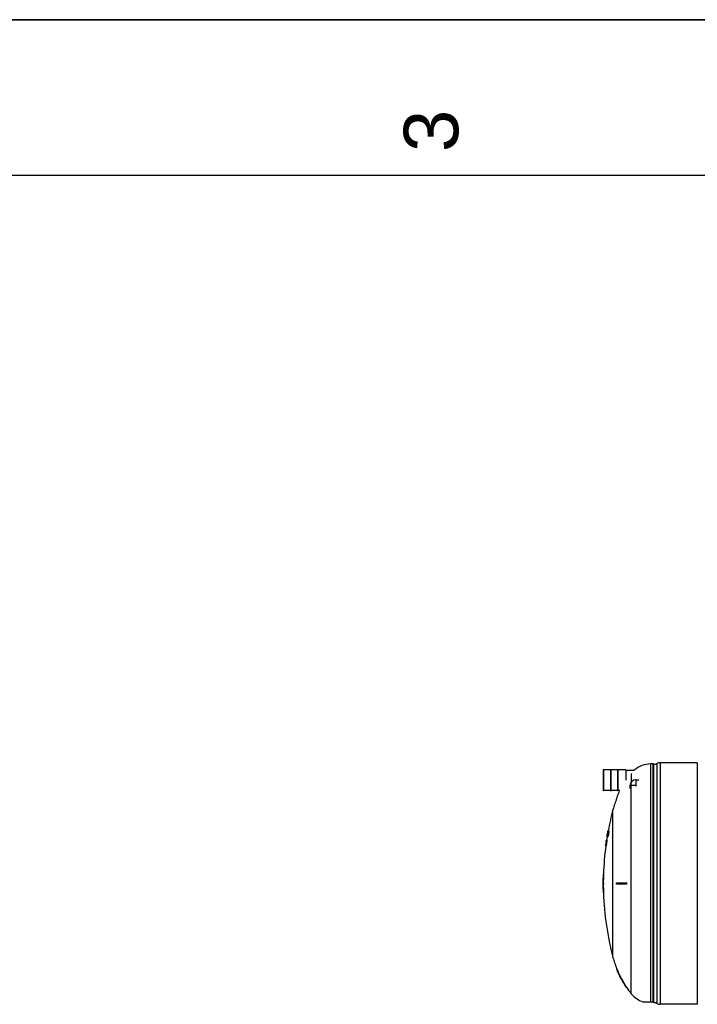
# Model space of a CAD drawing. Header units: millimetres. Extents: x 0 to 297, y 0 to 210.
# Tile 263 of 455: x 85 to 128, y 147 to 210. Entities that reach past the tile are written whole.
import ezdxf

# ---------------------------------------------------------------- set-up
doc = ezdxf.new("R2010")
doc.units = ezdxf.units.MM
doc.header["$LTSCALE"] = 16.335
doc.layers.get('0').update_dxf_attribs({"linetype": 'CONTINUOUS'})
doc.layers.add('AXES_REF', color=7, linetype='CONTINUOUS')
doc.layers.add('SURFACES', color=7, linetype='CONTINUOUS')
doc.styles.add('TEXTSTYLE_2', font='arial.ttf')

# ---------------------------------------------------------------- blocks, each defined once
blk = doc.blocks.new('MARGEA4_BL0', base_point=(148.514, 105.014))
at = {"color": 7, "linetype": 'Continuous'}
for p, q in [((297.014, 210.014), (0.014, 210.014)), ((287.014, 200.014), (10.014, 200.014))]:
    blk.add_line(p, q, dxfattribs=at)
at = {"color": 5, "linetype": 'Continuous', "style": 'TEXTSTYLE_2', "oblique": 0.00002}
blk.add_text('3', height=3.5, rotation=90, dxfattribs=at).set_placement((113.139, 201.514))

msp = doc.modelspace()

# ---------------------------------------------------------------- linework, layer by layer
at = {"color": 7, "linetype": 'Continuous'}
for p, q in [((0, 210), (297, 210)), ((125.701, 146.883), (125.701, 162.195)), ((125.895, 162.246), (125.895, 146.833)), ((128.489, 162.295), (126.112, 162.295)), ((128.489, 162.295), (128.489, 146.783)), ((122.453, 161.842), (122.453, 160.514)), ((122.945, 160.494), (122.945, 161.862)), ((122.945, 161.862), (122.961, 161.862)), ((122.961, 160.494), (122.961, 161.862)), ((123.385, 160.494), (123.385, 161.862)), ((123.385, 161.862), (123.401, 161.862)), ((123.401, 160.494), (123.401, 161.862)), ((123.893, 161.842), (123.893, 161.178)), ((123.893, 161.818), (124.441, 161.818)), ((124.177, 160.634), (124.177, 160.846)), ((124.533, 161.202), (124.745, 161.202)), ((122.945, 160.494), (122.961, 160.494)), ((123.298, 160.028), (123.294, 160.019)), ((123.298, 160.028), (123.294, 160.019)), ((123.32, 160.019), (123.294, 160.019)), ((123.385, 160.494), (123.401, 160.494)), ((122.679, 157.567), (122.678, 157.561)), ((122.686, 157.608), (122.679, 157.567)), ((122.68, 157.567), (122.684, 157.59)), ((122.681, 157.563), (122.68, 157.559)), ((122.704, 157.559), (122.68, 157.559)), ((122.682, 157.567), (122.681, 157.563)), ((122.685, 157.582), (122.682, 157.567)), ((122.685, 157.567), (122.682, 157.567)), ((122.684, 157.59), (122.688, 157.615)), ((122.691, 157.613), (122.685, 157.582)), ((122.688, 157.613), (122.687, 157.605)), ((122.692, 157.636), (122.688, 157.613)), ((122.697, 157.644), (122.691, 157.613)), ((122.696, 157.659), (122.692, 157.636)), ((122.698, 157.626), (122.692, 157.598)), ((122.692, 157.598), (122.71, 157.598)), ((122.7, 157.682), (122.696, 157.659)), ((122.703, 157.652), (122.697, 157.624)), ((122.699, 157.644), (122.697, 157.644)), ((122.708, 157.712), (122.703, 157.682)), ((122.707, 157.682), (122.703, 157.682)), ((122.709, 157.68), (122.703, 157.652)), ((122.72, 157.559), (122.706, 157.559)), ((122.707, 157.72), (122.708, 157.728)), ((122.713, 157.743), (122.708, 157.712)), ((122.708, 157.728), (122.71, 157.743)), ((122.714, 157.712), (122.708, 157.712)), ((122.715, 157.708), (122.709, 157.68)), ((122.71, 157.743), (122.711, 157.748)), ((122.715, 157.758), (122.713, 157.743)), ((122.72, 157.743), (122.713, 157.743)), ((122.722, 157.667), (122.713, 157.667)), ((122.716, 157.774), (122.715, 157.766)), ((122.716, 157.766), (122.715, 157.758)), ((122.723, 157.758), (122.715, 157.758)), ((122.721, 157.737), (122.715, 157.708)), ((122.721, 157.737), (122.715, 157.708)), ((122.719, 157.789), (122.716, 157.774)), ((122.727, 157.774), (122.716, 157.774)), ((122.725, 157.766), (122.716, 157.766)), ((122.723, 157.812), (122.719, 157.789)), ((122.73, 157.789), (122.719, 157.789)), ((122.72, 157.567), (122.721, 157.582)), ((122.721, 157.559), (122.72, 157.567)), ((122.727, 157.766), (122.721, 157.737)), ((122.721, 157.712), (122.729, 157.747)), ((122.721, 157.582), (122.722, 157.598)), ((122.722, 157.598), (122.725, 157.621)), ((122.736, 157.812), (122.723, 157.812)), ((122.729, 157.737), (122.724, 157.712)), ((122.724, 157.712), (122.73, 157.712)), ((122.725, 157.667), (122.724, 157.667)), ((122.725, 157.621), (122.728, 157.644)), ((122.729, 157.567), (122.725, 157.559)), ((122.75, 157.559), (122.725, 157.559)), ((122.73, 157.85), (122.726, 157.827)), ((122.736, 157.827), (122.726, 157.827)), ((122.732, 157.789), (122.727, 157.766)), ((122.733, 157.766), (122.727, 157.766)), ((122.729, 157.628), (122.727, 157.613)), ((122.727, 157.613), (122.727, 157.605)), ((122.738, 157.613), (122.727, 157.613)), ((122.727, 157.605), (122.728, 157.599)), ((122.738, 157.605), (122.727, 157.605)), ((122.75, 157.667), (122.728, 157.667)), ((122.728, 157.599), (122.728, 157.598)), ((122.728, 157.598), (122.731, 157.598)), ((122.729, 157.747), (122.736, 157.781)), ((122.735, 157.764), (122.729, 157.737)), ((122.731, 157.644), (122.729, 157.628)), ((122.742, 157.628), (122.729, 157.628)), ((122.734, 157.582), (122.729, 157.567)), ((122.753, 157.567), (122.729, 157.567)), ((122.733, 157.866), (122.73, 157.85)), ((122.734, 157.858), (122.73, 157.835)), ((122.745, 157.644), (122.731, 157.644)), ((122.731, 157.598), (122.735, 157.605)), ((122.738, 157.82), (122.732, 157.789)), ((122.738, 157.789), (122.732, 157.789)), ((122.739, 157.908), (122.733, 157.871)), ((122.733, 157.867), (122.733, 157.866)), ((122.738, 157.858), (122.733, 157.835)), ((122.739, 157.835), (122.733, 157.835)), ((122.734, 157.876), (122.738, 157.896)), ((122.739, 157.889), (122.734, 157.858)), ((122.738, 157.598), (122.734, 157.582)), ((122.758, 157.582), (122.734, 157.582)), ((122.738, 157.78), (122.735, 157.764)), ((122.735, 157.605), (122.738, 157.613)), ((122.736, 157.781), (122.744, 157.816)), ((122.736, 157.712), (122.755, 157.712)), ((122.741, 157.873), (122.738, 157.858)), ((122.744, 157.858), (122.738, 157.858)), ((122.745, 157.82), (122.738, 157.82)), ((122.742, 157.795), (122.738, 157.78)), ((122.738, 157.613), (122.742, 157.628)), ((122.743, 157.621), (122.738, 157.598)), ((122.762, 157.598), (122.738, 157.598)), ((122.74, 157.913), (122.739, 157.908)), ((122.743, 157.912), (122.739, 157.889)), ((122.744, 157.889), (122.739, 157.889)), ((122.741, 157.917), (122.74, 157.913)), ((122.74, 157.876), (122.744, 157.896)), ((122.744, 157.881), (122.741, 157.875)), ((122.741, 157.875), (122.741, 157.873)), ((122.745, 157.873), (122.741, 157.873)), ((122.746, 157.866), (122.741, 157.835)), ((122.748, 157.835), (122.741, 157.835)), ((122.742, 157.858), (122.744, 157.873)), ((122.752, 157.841), (122.742, 157.795)), ((122.742, 157.628), (122.745, 157.644)), ((122.744, 157.919), (122.743, 157.913)), ((122.743, 157.913), (122.743, 157.912)), ((122.748, 157.912), (122.743, 157.912)), ((122.748, 157.644), (122.743, 157.621)), ((122.768, 157.621), (122.743, 157.621)), ((122.744, 157.919), (122.751, 157.919)), ((122.744, 157.896), (122.748, 157.912)), ((122.745, 157.881), (122.744, 157.881)), ((122.744, 157.873), (122.745, 157.88)), ((122.744, 157.816), (122.752, 157.85)), ((122.745, 157.88), (122.745, 157.881)), ((122.749, 157.826), (122.745, 157.81)), ((122.75, 157.896), (122.746, 157.866)), ((122.755, 157.866), (122.746, 157.866)), ((122.748, 157.912), (122.75, 157.918)), ((122.772, 157.644), (122.748, 157.644)), ((122.752, 157.912), (122.75, 157.896)), ((122.762, 157.896), (122.75, 157.896)), ((122.756, 157.858), (122.75, 157.834)), ((122.75, 157.674), (122.754, 157.705)), ((122.753, 157.567), (122.75, 157.559)), ((122.753, 157.728), (122.751, 157.728)), ((122.752, 157.919), (122.752, 157.913)), ((122.767, 157.919), (122.752, 157.919)), ((122.752, 157.913), (122.752, 157.912)), ((122.767, 157.912), (122.752, 157.912)), ((122.752, 157.85), (122.759, 157.885)), ((122.754, 157.727), (122.753, 157.728)), ((122.758, 157.705), (122.753, 157.674)), ((122.777, 157.674), (122.753, 157.674)), ((122.758, 157.582), (122.753, 157.567)), ((122.755, 157.72), (122.754, 157.727)), ((122.754, 157.705), (122.755, 157.72)), ((122.757, 157.758), (122.759, 157.758)), ((122.761, 157.728), (122.758, 157.705)), ((122.782, 157.705), (122.758, 157.705)), ((122.762, 157.598), (122.758, 157.582)), ((122.759, 157.885), (122.767, 157.919)), ((122.759, 157.758), (122.765, 157.774)), ((122.767, 157.766), (122.76, 157.743)), ((122.76, 157.743), (122.761, 157.728)), ((122.785, 157.743), (122.76, 157.743)), ((122.785, 157.728), (122.761, 157.728)), ((122.768, 157.621), (122.762, 157.598)), ((122.763, 157.835), (122.769, 157.866)), ((122.763, 157.835), (122.763, 157.835)), ((122.77, 157.858), (122.765, 157.835)), ((122.778, 157.835), (122.765, 157.835)), ((122.765, 157.774), (122.769, 157.789)), ((122.766, 157.915), (122.767, 157.919)), ((122.772, 157.789), (122.767, 157.766)), ((122.791, 157.766), (122.767, 157.766)), ((122.772, 157.644), (122.768, 157.621)), ((122.769, 157.866), (122.775, 157.891)), ((122.769, 157.789), (122.775, 157.82)), ((122.77, 157.919), (122.812, 157.919)), ((122.775, 157.873), (122.77, 157.858)), ((122.782, 157.858), (122.77, 157.858)), ((122.778, 157.82), (122.772, 157.789)), ((122.796, 157.789), (122.772, 157.789)), ((122.775, 157.891), (122.777, 157.896)), ((122.779, 157.881), (122.775, 157.873)), ((122.781, 157.873), (122.775, 157.873)), ((122.777, 157.896), (122.781, 157.912)), ((122.782, 157.705), (122.777, 157.674)), ((122.778, 157.835), (122.781, 157.858)), ((122.803, 157.82), (122.778, 157.82)), ((122.781, 157.881), (122.779, 157.881)), ((122.781, 157.912), (122.786, 157.918)), ((122.781, 157.88), (122.781, 157.881)), ((122.782, 157.873), (122.781, 157.88)), ((122.781, 157.858), (122.782, 157.873)), ((122.786, 157.866), (122.781, 157.835)), ((122.805, 157.835), (122.781, 157.835)), ((122.785, 157.728), (122.782, 157.705)), ((122.791, 157.766), (122.785, 157.743)), ((122.785, 157.743), (122.785, 157.728)), ((122.789, 157.896), (122.786, 157.866)), ((122.81, 157.866), (122.786, 157.866)), ((122.787, 157.919), (122.789, 157.913)), ((122.789, 157.913), (122.79, 157.912)), ((122.79, 157.912), (122.789, 157.896)), ((122.814, 157.896), (122.789, 157.896)), ((122.814, 157.912), (122.79, 157.912)), ((122.796, 157.789), (122.791, 157.766)), ((122.803, 157.82), (122.796, 157.789)), ((122.81, 157.866), (122.805, 157.835)), ((122.814, 157.896), (122.81, 157.866)), ((122.812, 157.919), (122.814, 157.912)), ((122.814, 157.912), (122.814, 157.896)), ((122.59, 156.967), (122.589, 156.961)), ((122.589, 156.961), (122.589, 156.959)), ((122.628, 156.959), (122.589, 156.959)), ((122.593, 156.99), (122.59, 156.967)), ((122.593, 156.967), (122.59, 156.967)), ((122.599, 157.027), (122.593, 156.99)), ((122.593, 156.967), (122.595, 156.99)), ((122.598, 156.99), (122.593, 156.99)), ((122.595, 156.967), (122.593, 156.961)), ((122.593, 156.961), (122.593, 156.959)), ((122.599, 156.99), (122.595, 156.967)), ((122.603, 156.967), (122.595, 156.967)), ((122.6, 157.021), (122.598, 157.005)), ((122.598, 157.005), (122.598, 156.999)), ((122.598, 156.999), (122.598, 156.998)), ((122.603, 157.013), (122.599, 156.99)), ((122.604, 156.99), (122.599, 156.99)), ((122.606, 157.067), (122.6, 157.021)), ((122.603, 157.021), (122.6, 157.021)), ((122.607, 157.044), (122.603, 157.013)), ((122.608, 157.013), (122.603, 157.013)), ((122.603, 156.967), (122.604, 156.99)), ((122.604, 156.961), (122.603, 156.959)), ((122.604, 156.99), (122.606, 157.009)), ((122.606, 156.967), (122.604, 156.961)), ((122.61, 157.097), (122.606, 157.067)), ((122.61, 157.067), (122.606, 157.067)), ((122.611, 156.99), (122.606, 156.967)), ((122.631, 156.967), (122.606, 156.967)), ((122.611, 157.067), (122.607, 157.044)), ((122.61, 157.044), (122.607, 157.044)), ((122.609, 157.021), (122.608, 157.005)), ((122.608, 157.005), (122.608, 156.999)), ((122.611, 157.005), (122.608, 157.005)), ((122.608, 156.998), (122.611, 157.004)), ((122.608, 156.999), (122.608, 156.998)), ((122.614, 157.067), (122.609, 157.021)), ((122.614, 157.021), (122.609, 157.021)), ((122.612, 157.112), (122.61, 157.097)), ((122.616, 157.105), (122.611, 157.067)), ((122.611, 157.005), (122.614, 157.021)), ((122.615, 157.013), (122.611, 156.99)), ((122.611, 157.004), (122.611, 157.005)), ((122.635, 156.99), (122.611, 156.99)), ((122.618, 157.112), (122.612, 157.112)), ((122.619, 157.097), (122.614, 157.067)), ((122.622, 157.067), (122.614, 157.067)), ((122.62, 157.044), (122.615, 157.013)), ((122.639, 157.013), (122.615, 157.013)), ((122.621, 157.112), (122.619, 157.097)), ((122.624, 157.197), (122.62, 157.166)), ((122.624, 157.166), (122.62, 157.166)), ((122.624, 157.067), (122.62, 157.044)), ((122.644, 157.044), (122.62, 157.044)), ((122.629, 157.112), (122.621, 157.112)), ((122.626, 157.212), (122.624, 157.197)), ((122.629, 157.105), (122.624, 157.067)), ((122.648, 157.067), (122.624, 157.067)), ((122.634, 157.258), (122.626, 157.212)), ((122.632, 157.212), (122.626, 157.174)), ((122.631, 157.212), (122.626, 157.212)), ((122.633, 157.197), (122.628, 157.166)), ((122.636, 157.166), (122.628, 157.166)), ((122.631, 156.967), (122.628, 156.959)), ((122.654, 157.105), (122.629, 157.105)), ((122.632, 157.258), (122.631, 157.252)), ((122.635, 156.99), (122.631, 156.967)), ((122.636, 157.289), (122.632, 157.258)), ((122.635, 157.235), (122.632, 157.212)), ((122.635, 157.212), (122.633, 157.197)), ((122.637, 157.273), (122.634, 157.258)), ((122.637, 157.258), (122.634, 157.258)), ((122.639, 157.266), (122.635, 157.235)), ((122.643, 157.258), (122.635, 157.212)), ((122.638, 157.235), (122.635, 157.235)), ((122.643, 157.212), (122.635, 157.212)), ((122.639, 157.013), (122.635, 156.99)), ((122.639, 157.312), (122.636, 157.289)), ((122.637, 157.285), (122.638, 157.289)), ((122.639, 157.281), (122.637, 157.275)), ((122.637, 157.275), (122.637, 157.273)), ((122.638, 157.289), (122.642, 157.308)), ((122.64, 157.319), (122.639, 157.313)), ((122.639, 157.313), (122.639, 157.312)), ((122.642, 157.312), (122.639, 157.312)), ((122.642, 157.289), (122.639, 157.266)), ((122.643, 157.266), (122.639, 157.266)), ((122.644, 157.212), (122.639, 157.174)), ((122.663, 157.174), (122.639, 157.174)), ((122.644, 157.044), (122.639, 157.013)), ((122.64, 157.319), (122.652, 157.319)), ((122.644, 157.312), (122.642, 157.289)), ((122.649, 157.289), (122.642, 157.289)), ((122.646, 157.273), (122.643, 157.258)), ((122.648, 157.258), (122.643, 157.258)), ((122.644, 157.319), (122.644, 157.313)), ((122.644, 157.318), (122.644, 157.319)), ((122.644, 157.313), (122.644, 157.312)), ((122.652, 157.312), (122.644, 157.312)), ((122.647, 157.235), (122.644, 157.212)), ((122.669, 157.212), (122.644, 157.212)), ((122.648, 157.067), (122.644, 157.044)), ((122.645, 157.277), (122.647, 157.289)), ((122.647, 157.274), (122.646, 157.273)), ((122.649, 157.273), (122.646, 157.273)), ((122.647, 157.289), (122.652, 157.312)), ((122.649, 157.281), (122.647, 157.274)), ((122.651, 157.266), (122.647, 157.235)), ((122.672, 157.235), (122.647, 157.235)), ((122.648, 157.258), (122.649, 157.273)), ((122.654, 157.105), (122.648, 157.067)), ((122.649, 157.28), (122.649, 157.281)), ((122.649, 157.273), (122.649, 157.28)), ((122.654, 157.289), (122.651, 157.266)), ((122.675, 157.266), (122.651, 157.266)), ((122.655, 157.312), (122.654, 157.289)), ((122.678, 157.289), (122.654, 157.289)), ((122.655, 157.319), (122.655, 157.312)), ((122.679, 157.319), (122.655, 157.319)), ((122.68, 157.312), (122.655, 157.312)), ((122.669, 157.212), (122.663, 157.174)), ((122.672, 157.235), (122.669, 157.212)), ((122.675, 157.266), (122.672, 157.235)), ((122.678, 157.289), (122.675, 157.266)), ((122.68, 157.312), (122.678, 157.289)), ((122.679, 157.319), (122.68, 157.312)), ((122.463, 155.139), (122.439, 155.139)), ((122.429, 154.579), (122.463, 154.579)), ((122.463, 154.499), (122.429, 154.499)), ((123.294, 154.553), (123.294, 154.579)), ((123.294, 154.579), (123.958, 154.579)), ((123.294, 154.526), (123.294, 154.553)), ((123.294, 154.499), (123.294, 154.526)), ((123.958, 154.499), (123.294, 154.499)), ((123.929, 154.535), (123.929, 154.499)), ((123.958, 154.539), (123.958, 154.579)), ((123.958, 154.499), (123.958, 154.539)), ((122.463, 153.939), (122.439, 153.939)), ((123.294, 149.059), (123.298, 149.05)), ((123.294, 149.059), (123.298, 149.05)), ((123.32, 149.059), (123.294, 149.059)), ((123.923, 147.869), (123.929, 147.859)), ((123.923, 147.869), (123.929, 147.859)), ((123.958, 147.859), (123.929, 147.859)), ((123.958, 147.859), (123.949, 147.873)), ((123.958, 147.859), (123.949, 147.873)), ((125.001, 146.939), (125.701, 146.939)), ((128.489, 146.783), (126.112, 146.783))]:
    msp.add_line(p, q, dxfattribs=at)
at = {"color": 9, "linetype": 'Continuous'}
for p, q in [((125.501, 146.939), (125.501, 162.219)), ((125.661, 146.939), (125.661, 162.219)), ((126.112, 162.295), (126.112, 146.783)), ((122.457, 161.846), (122.457, 160.51)), ((123.889, 161.846), (123.889, 161.178)), ((124.177, 160.846), (124.521, 160.846)), ((124.569, 160.794), (124.521, 160.846)), ((124.569, 160.794), (124.521, 160.846)), ((124.533, 161.202), (124.533, 160.858)), ((124.536, 160.855), (124.533, 160.858)), ((124.585, 160.81), (124.533, 160.858))]:
    msp.add_line(p, q, dxfattribs=at)
at = {"color": 7, "linetype": 'Continuous'}
msp.add_lwpolyline([(123.929, 154.579), (123.929, 154.57), (123.929, 154.535)], dxfattribs=at)
for centre, radius, start, end in [((125.661, 162.179), 0.04, 358.60367, 90), ((125.701, 162.595), 0.4, 270, 299.05289), ((126.112, 161.795), 0.5, 90, 115.75468), ((122.457, 161.842), 0.004, 90, 180), ((123.889, 161.842), 0.004, 0, 90), ((124.533, 160.846), 0.356, 90, 180), ((124.536, 160.842), 0.0158, 101.01249, 104.70428), ((122.457, 160.514), 0.004, 180, 270), ((129.258, 157.632), 6.424, 156.41966, 158.10551), ((129.261, 157.631), 6.427, 155.91256, 156.41979), ((129.26, 157.632), 6.426, 154.2322, 155.91263), ((129.256, 157.633), 6.422, 154.05228, 154.23204), ((140.853, 154.539), 18.418, 170.44197, 170.56276), ((140.853, 154.539), 18.41, 170.43741, 170.55826), ((140.853, 154.539), 18.42, 170.17682, 170.2977), ((140.853, 154.539), 18.423, 169.99877, 170.17861), ((140.853, 154.539), 18.399, 170.21384, 170.55254), ((140.853, 154.539), 18.396, 170.21254, 170.55129), ((140.853, 154.539), 18.407, 170.07325, 170.21845), ((140.853, 154.539), 18.423, 169.71895, 169.76737), ((140.853, 154.539), 18.392, 170.06492, 170.21024), ((140.853, 154.539), 18.399, 169.60814, 170.06858), ((140.853, 154.539), 18.396, 169.41267, 170.06725), ((140.853, 154.539), 18.41, 169.68715, 169.73561), ((140.853, 154.539), 18.372, 170.17543, 170.27239), ((140.853, 154.539), 18.369, 170.17389, 170.27086), ((140.853, 154.539), 18.38, 169.91315, 170.01014), ((140.853, 154.539), 18.345, 170.16087, 170.25797), ((140.853, 154.539), 18.373, 169.66625, 169.71481), ((140.853, 154.539), 18.37, 169.66464, 169.7132), ((140.853, 154.539), 18.346, 169.65093, 169.69956), ((140.853, 154.539), 18.421, 171.80192, 171.97037), ((140.853, 154.539), 18.416, 171.77543, 171.99207), ((140.853, 154.539), 18.413, 171.7981, 171.96663), ((140.853, 154.539), 18.403, 171.76971, 171.98651), ((140.853, 154.539), 18.379, 171.75888, 171.97596), ((140.853, 154.539), 18.424, 178.13376, 179.87561), ((140.853, 154.539), 18.4, 178.13132, 179.87544), ((140.853, 154.539), 18.424, 180.12439, 181.86624), ((140.853, 154.539), 18.414, 179.87554, 180.12446), ((140.853, 154.539), 18.4, 180.12456, 181.86868), ((140.853, 154.539), 18.39, 179.87538, 180.12462), ((129.258, 151.446), 6.424, 201.90054, 203.58033), ((129.274, 151.455), 6.418, 201.9147, 213.92742), ((129.261, 151.447), 6.427, 203.58021, 204.08746), ((129.26, 151.447), 6.426, 204.08739, 205.76774), ((129.256, 151.445), 6.422, 205.76789, 205.94766), ((129.258, 151.446), 6.423, 205.94775, 207.61937), ((129.258, 151.446), 6.424, 207.61937, 208.13535), ((129.258, 151.446), 6.423, 208.13535, 209.80495), ((129.256, 151.445), 6.422, 209.80504, 209.99763), ((129.26, 151.447), 6.426, 209.99778, 211.66231), ((129.261, 151.448), 6.427, 211.66224, 212.18035), ((129.258, 151.446), 6.424, 212.18023, 213.83892), ((125.701, 146.483), 0.4, 60.94711, 90), ((126.112, 147.283), 0.5, 244.24532, 270)]:
    msp.add_arc(centre, radius, start, end, dxfattribs=at)
msp.add_open_spline([(124.521, 160.846), (124.522, 160.851), (124.526, 160.856), (124.532, 160.857)], degree=3, dxfattribs=at)
at = {"layer": 'AXES_REF', "color": 7, "linetype": 'Continuous'}
for p, q in [((125.661, 162.219), (125.501, 162.219)), ((122.945, 161.846), (122.457, 161.846)), ((123.385, 161.846), (122.961, 161.846)), ((123.889, 161.846), (123.401, 161.846)), ((122.945, 160.51), (122.457, 160.51)), ((123.385, 160.51), (122.961, 160.51)), ((123.516, 160.51), (123.401, 160.51))]:
    msp.add_line(p, q, dxfattribs=at)
at = {"layer": 'AXES_REF', "color": 9, "linetype": 'Continuous'}
for p, q in [((124.248, 161.615), (124.248, 161.06)), ((124.248, 147.464), (124.248, 160.992)), ((123.075, 149.796), (123.075, 159.282))]:
    msp.add_line(p, q, dxfattribs=at)
at = {"layer": 'AXES_REF', "color": 7, "linetype": 'Continuous'}
for centre, radius, start, end in [((125.501, 160.619), 1.6, 90, 131.48779), ((129.258, 157.632), 6.4, 158.10282, 165.06256), ((140.853, 154.539), 18.4, 165.06256, 169.41487), ((140.853, 154.539), 18.4, 170.55325, 171.31001), ((140.853, 154.539), 18.4, 172.44239, 178.13133), ((140.853, 154.539), 18.4, 181.86867, 194.93744), ((129.258, 151.446), 6.4, 194.93744, 201.89718), ((129.258, 151.446), 6.4, 214.08638, 218.48108), ((125.501, 148.459), 1.6, 218.48108, 251.80513)]:
    msp.add_arc(centre, radius, start, end, dxfattribs=at)
at = {"layer": 'SURFACES', "color": 7, "linetype": 'Continuous'}
for start, end in [(170.51691, 170.52947), (179.87561, 180.12488)]:
    msp.add_arc((140.853, 154.539), 18.424, start, end, dxfattribs=at)

# ---------------------------------------------------------------- block references
at = {"color": 2, "linetype": 'Continuous'}
msp.add_blockref('MARGEA4_BL0', (148.514, 105.014), dxfattribs=at)

doc.saveas('drawing.dxf')
